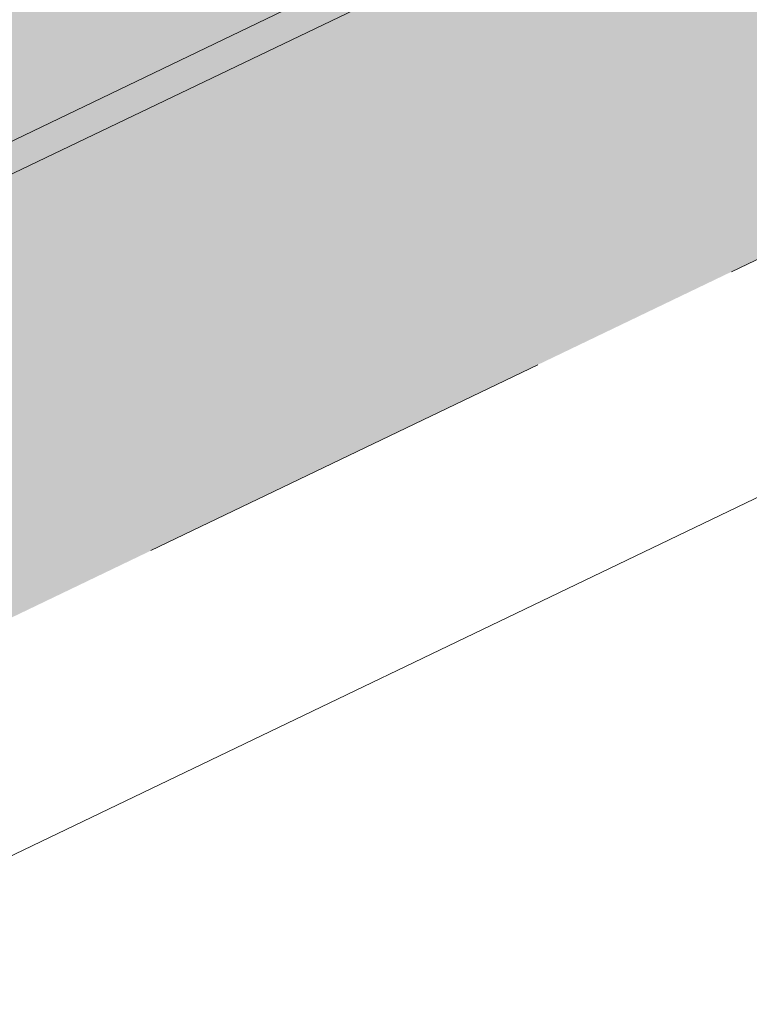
# Model space of a CAD drawing. Header units: metres. Extents: x 163628 to 167676, y 402708 to 405373.
# Tile 600 of 656: x 166406.259 to 166406.939, y 404377.154 to 404378.071. Entities that reach past the tile are written whole.
import ezdxf

# ---------------------------------------------------------------- set-up
doc = ezdxf.new("R2010")
doc.units = ezdxf.units.M
doc.linetypes.add('X-CA190022.004-UO-DWM_Snelfietsroute$0$VH-OPSLUITBAND_150X250', pattern=[24, 16, -2, 4, -2])
doc.layers.add('X-CA190022.004-UO-ARC_Arcering$0$N-WE-VH-VERHARDING-FIETSSTRAAT_GRIJS-A', color=251, linetype='Continuous', lineweight=0, transparency=0.5)
doc.layers.add('X-CA190022.004-UO-ARC_Arcering$0$N-WE-VH-VERHARDING-FIETSSTRAAT_ROOD-A', color=13, linetype='Continuous', lineweight=0, transparency=0.5)
for name, color, linetype, lineweight in [('X-CA190022.004-UO-BGT_Ondergrond$0$GE_314_WGDRijbaanLokaleweg_Vlak_GEM', 253, 'Continuous', 9), ('X-CA190022.004-UO-BGT_Ondergrond$0$GE_479_BTDGroenvoorziening_grasenkruida_GEM', 253, 'Continuous', 9), ('X-CA190022.004-UO-DWM_Snelfietsroute$0$N-WE-VH-KANTOPSLUITING_ACHTERKANTBAND-G', 7, 'Continuous', 18), ('X-CA190022.004-UO-DWM_Snelfietsroute$0$N-WE-VH-KANTOPSLUITING_OPSLUITBAND_200X250-G', 7, 'X-CA190022.004-UO-DWM_Snelfietsroute$0$VH-OPSLUITBAND_150X250', 18), ('X-CA190022.004-UO-DWM_Snelfietsroute$0$N-WE-VH-VERHARDING-G', 7, 'Continuous', 18)]:
    doc.layers.add(name, color=color, linetype=linetype, lineweight=lineweight)

msp = doc.modelspace()

# ---------------------------------------------------------------- hatches: boundary and pattern name
at = {"layer": 'X-CA190022.004-UO-ARC_Arcering$0$N-WE-VH-VERHARDING-FIETSSTRAAT_GRIJS-A'}
h = msp.add_hatch(color=256, dxfattribs=at)
h.dxf.hatch_style = 1
h.paths.add_polyline_path([(166407.56451, 404378.14436), (166407.39135, 404378.50494), (166403.02761, 404376.4094), (166398.52038, 404374.24495), (166394.78037, 404372.44893), (166394.95353, 404372.08836), (166398.69354, 404373.88437), (166403.20077, 404376.04882)])
at = {"layer": 'X-CA190022.004-UO-ARC_Arcering$0$N-WE-VH-VERHARDING-FIETSSTRAAT_ROOD-A'}
h = msp.add_hatch(color=256, dxfattribs=at)
h.dxf.hatch_style = 1
h.paths.add_polyline_path([(166403.02761, 404376.4094), (166407.39135, 404378.50494), (166405.65979, 404382.11073), (166405.59549, 404382.07985), (166401.08826, 404379.9154), (166396.58103, 404377.75095), (166393.04881, 404376.05472), (166394.78037, 404372.44893), (166398.52038, 404374.24495)])

# ---------------------------------------------------------------- linework, layer by layer
at = {"layer": 'X-CA190022.004-UO-BGT_Ondergrond$0$GE_314_WGDRijbaanLokaleweg_Vlak_GEM', "flags": 128}
msp.add_lwpolyline([(166267.877, 404316.629), (166268.741, 404317.044), (166308.07, 404335.942), (166334.472, 404348.667), (166346.573, 404354.46), (166346.577, 404354.462), (166346.582, 404354.464), (166347.101, 404354.713), (166391.795, 404376.148), (166405.175, 404382.58), (166405.64, 404382.803), (166407.485, 404378.518), (166406.172, 404377.889), (166405.425, 404377.532), (166404.857, 404377.393), (166401.512, 404376.576)], dxfattribs=at)
at = {"layer": 'X-CA190022.004-UO-BGT_Ondergrond$0$GE_479_BTDGroenvoorziening_grasenkruida_GEM', "flags": 128}
msp.add_lwpolyline([(166347.44, 404349.677), (166395.93, 404372.931), (166396.473, 404373.191), (166397.512, 404374.011), (166399.016, 404373.577), (166400.074, 404373.506), (166401.718, 404374.067), (166403.307, 404375.13), (166404.339, 404376.166), (166404.857, 404377.393), (166405.425, 404377.532), (166406.172, 404377.889), (166407.485, 404378.518), (166446.798, 404397.341)], dxfattribs=at)
at = {"layer": 'X-CA190022.004-UO-DWM_Snelfietsroute$0$N-WE-VH-KANTOPSLUITING_ACHTERKANTBAND-G', "ltscale": 0.2, "flags": 128}
msp.add_lwpolyline([(166459.17723, 404402.70781), (166270.42324, 404312.06492)], dxfattribs=at)
at = {"layer": 'X-CA190022.004-UO-DWM_Snelfietsroute$0$N-WE-VH-KANTOPSLUITING_OPSLUITBAND_200X250-G', "ltscale": 0.1, "flags": 128}
msp.add_lwpolyline([(166515.19163, 404426.92401), (166514.49728, 404426.38883), (166513.58518, 404425.74872), (166513.49101, 404425.6864), (166512.63338, 404425.14919), (166511.65846, 404424.60138), (166510.88934, 404424.21298), (166478.78145, 404408.76866), (166478.15851, 404408.48183), (166477.11431, 404408.0564), (166476.70909, 404407.9091), (166476.03753, 404407.68589), (166474.95259, 404407.37886), (166474.5562, 404407.28268), (166465.83722, 404405.25883), (166465.21095, 404405.10693), (166464.31052, 404404.86537), (166463.41819, 404404.59843), (166462.53156, 404404.30536), (166462.40156, 404404.26), (166461.65864, 404403.98881), (166460.79204, 404403.64631), (166459.93596, 404403.27935), (166459.09193, 404402.88871), (166270.33529, 404312.24455), (166269.85752, 404312.00615), (166269.08486, 404311.58106), (166268.33609, 404311.11891), (166267.61136, 404310.61992), (166266.91185, 404310.08486), (166266.34197, 404309.60577), (166266.24425, 404309.51937), (166265.59915, 404308.9148), (166264.988, 404308.28177), (166264.40925, 404307.619), (166263.86434, 404306.92812), (166263.3526, 404306.20799), (166263.2099, 404305.99279), (166262.76669, 404305.33926), (166262.09999, 404304.44127), (166261.38831, 404303.57659), (166260.6343, 404302.74857), (166260.50676, 404302.62186)], dxfattribs=at)
at = {"layer": 'X-CA190022.004-UO-DWM_Snelfietsroute$0$N-WE-VH-VERHARDING-G', "flags": 128}
msp.add_lwpolyline([(166458.92108, 404403.2504), (166270.15941, 404312.60382)], dxfattribs=at)

doc.saveas('drawing.dxf')
